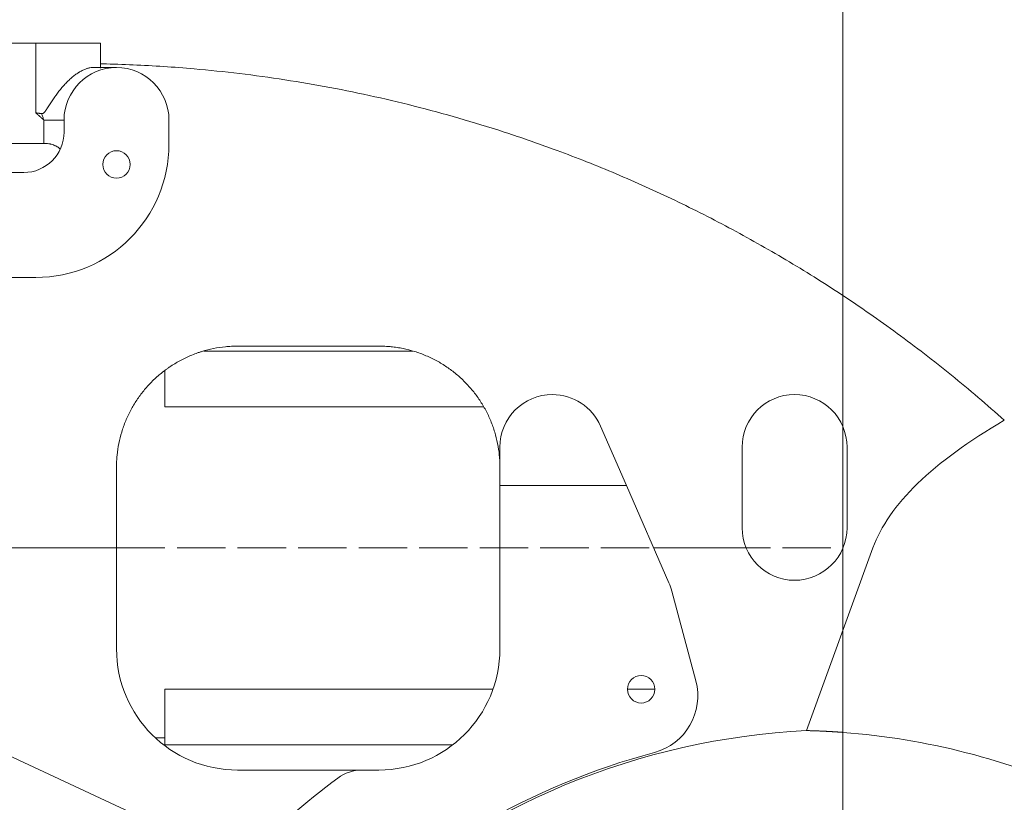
# Model space of a CAD drawing. Header units: millimetres. Extents: x 5437 to 18441, y -4466 to 3128.
# Tile 321 of 497: x 7877 to 8121, y 1558 to 1752. Entities that reach past the tile are written whole.
import ezdxf

# ---------------------------------------------------------------- set-up
doc = ezdxf.new("R2010")
doc.units = ezdxf.units.MM
doc.linetypes.add('ACAD_ISO02W100', pattern=[15, 12, -3])
doc.layers.add('1', color=7, linetype='Continuous', true_color=0xffffff)
doc.styles.add('TXT08', font='txt.shx', dxfattribs={"width": 0.8, "bigfont": 'gbcbig.shx'})
doc.dimstyles.new('YanXiu', dxfattribs={"dimtxt": 40, "dimasz": 30, "dimexe": 0.66, "dimexo": 0.66, "dimgap": 0.66, "dimtad": 0, "dimdec": 1, "dimdsep": 46, "dimtxsty": 'TXT08', "dimcen": 0, "dimclrd": 256, "dimclre": 165, "dimclrt": 90, "dimazin": 2, "dimtfac": 1, "dimtdec": 1, "dimtofl": 0, "dimtmove": 0, "dimatfit": 3, "dimfxl": 1, "dimlwd": 5, "dimlwe": 13, "dimarcsym": 0})

# ---------------------------------------------------------------- blocks, each defined once
blk = doc.blocks.new('*D39')
at = {"lineweight": 5, "transparency": 16777216}
for start, end in [(182.40821, 212.16324), (217.83676, 247.59179)]:
    blk.add_arc((7923.57, 1620.92), 713.81, start, end, dxfattribs=at)
at = {"lineweight": 20, "transparency": 16777216}
for points in [[(7205.4, 1590.82), (7215.39, 1591.03), (7209.76, 1620.92)], [(7653.27, 965.68), (7649.66, 956.35), (7679.44, 950.16)]]:
    blk.add_solid(points, dxfattribs=at)
at = {"layer": 'Defpoints', "color": 0, "lineweight": 20, "transparency": 16777216}
for p in [(7031.12, 1620.92), (8081.12, 1620.92), (7869.69, 1472.88), (7268.14, 1338.2), (7510.57, 486.2)]:
    blk.add_point(p, dxfattribs=at)
at = {"color": 90, "lineweight": 20, "transparency": 16777216, "insert": (7338.86, 1211.5), "char_height": 40, "attachment_point": 5, "rotation": 305, "style": 'TXT08'}
blk.add_mtext('70°', dxfattribs=at)
blk = doc.blocks.new('*D40')
at = {"lineweight": 5, "transparency": 16777216}
for start, end in [(104.3022, 139.9285), (150.0715, 185.6978)]:
    blk.add_arc((9169.33, 707.8), 399.63, start, end, dxfattribs=at)
at = {"lineweight": 20, "transparency": 16777216}
for points in [[(9069.56, 1099.93), (9071.66, 1090.16), (9099.94, 1101.36)], [(8776.63, 668.81), (8766.73, 667.45), (8775.78, 638.41)]]:
    blk.add_solid(points, dxfattribs=at)
at = {"layer": 'Defpoints', "color": 0, "lineweight": 20, "transparency": 16777216}
for p in [(8987, 1741.85), (8912.46, 1013.94), (9169.33, 707.8), (8947.75, 668.73), (8081.12, 515.92)]:
    blk.add_point(p, dxfattribs=at)
at = {"color": 90, "lineweight": 20, "transparency": 16777216, "insert": (8841.98, 937.02), "char_height": 40, "attachment_point": 5, "rotation": 55, "style": 'TXT08'}
blk.add_mtext('90°', dxfattribs=at)
blk = doc.blocks.new('*D45')
at = {"color": 165, "lineweight": 13, "transparency": 16777216}
for p, q in [((8078.88, 2459.34), (10490.55, 2459.34)), ((8614.28, -4.08), (10490.55, -4.08))]:
    blk.add_line(p, q, dxfattribs=at)
at = {"lineweight": 5, "transparency": 16777216}
for p, q in [((10489.89, 2429.34), (10489.89, 1308.29)), ((10489.89, 25.92), (10489.89, 1146.97))]:
    blk.add_line(p, q, dxfattribs=at)
at = {"lineweight": 20, "transparency": 16777216}
for points in [[(10484.89, 2429.34), (10494.89, 2429.34), (10489.89, 2459.34)], [(10484.89, 25.92), (10494.89, 25.92), (10489.89, -4.08)]]:
    blk.add_solid(points, dxfattribs=at)
at = {"layer": 'Defpoints', "color": 0, "lineweight": 20, "transparency": 16777216}
for p in [(8078.22, 2459.34), (10489.89, 2459.34), (8613.62, -4.08)]:
    blk.add_point(p, dxfattribs=at)
at = {"color": 90, "lineweight": 20, "transparency": 16777216, "insert": (10489.89, 1227.63), "char_height": 40, "attachment_point": 5, "rotation": 90, "style": 'TXT08'}
blk.add_mtext('2463.4', dxfattribs=at)
blk = doc.blocks.new('*D47')
at = {"color": 165, "lineweight": 13, "transparency": 16777216}
for p, q in [((7031.12, 1621.58), (7031.12, 1904.91)), ((8081.12, 1396.58), (8081.12, 1904.91))]:
    blk.add_line(p, q, dxfattribs=at)
at = {"lineweight": 5, "transparency": 16777216}
for p, q in [((7061.12, 1904.25), (7507.46, 1904.25)), ((8051.12, 1904.25), (7604.78, 1904.25))]:
    blk.add_line(p, q, dxfattribs=at)
at = {"lineweight": 20, "transparency": 16777216}
for points in [[(7061.12, 1909.25), (7061.12, 1899.25), (7031.12, 1904.25)], [(8051.12, 1909.25), (8051.12, 1899.25), (8081.12, 1904.25)]]:
    blk.add_solid(points, dxfattribs=at)
at = {"layer": 'Defpoints', "color": 0, "lineweight": 20, "transparency": 16777216}
for p in [(8081.12, 1904.25), (7031.12, 1620.92), (8081.12, 1395.92)]:
    blk.add_point(p, dxfattribs=at)
at = {"color": 90, "lineweight": 20, "transparency": 16777216, "insert": (7556.12, 1904.25), "char_height": 40, "attachment_point": 5, "style": 'TXT08'}
blk.add_mtext('1050', dxfattribs=at)
blk = doc.blocks.new('*D51')
at = {"color": 165, "lineweight": 13, "transparency": 16777216}
for p, q in [((7030.46, 1620.92), (6590.35, 1620.92)), ((8077.89, 1395.92), (6590.35, 1395.92))]:
    blk.add_line(p, q, dxfattribs=at)
at = {"lineweight": 5, "transparency": 16777216}
for p, q in [((6591.01, 1590.92), (6591.01, 1551.75)), ((6591.01, 1425.92), (6591.01, 1465.1))]:
    blk.add_line(p, q, dxfattribs=at)
at = {"lineweight": 20, "transparency": 16777216}
for points in [[(6586.01, 1590.92), (6596.01, 1590.92), (6591.01, 1620.92)], [(6586.01, 1425.92), (6596.01, 1425.92), (6591.01, 1395.92)]]:
    blk.add_solid(points, dxfattribs=at)
at = {"layer": 'Defpoints', "color": 0, "lineweight": 20, "transparency": 16777216}
for p in [(6591.01, 1620.92), (7031.12, 1620.92), (8078.55, 1395.92)]:
    blk.add_point(p, dxfattribs=at)
at = {"color": 90, "lineweight": 20, "transparency": 16777216, "insert": (6591.01, 1508.42), "char_height": 40, "attachment_point": 5, "rotation": 90, "style": 'TXT08'}
blk.add_mtext('225', dxfattribs=at)

msp = doc.modelspace()

# ---------------------------------------------------------------- linework, layer by layer
at = {"color": 3, "linetype": 'ACAD_ISO02W100', "lineweight": 13}
for p in [(7031.11836, 1620.92321), (8081.11836, 1395.92321)]:
    msp.add_line(p, (8081.11836, 1620.92321), dxfattribs=at)
at = {"color": 7, "lineweight": 20}
for centre, radius, start, end in [((8078.21928, 516.97839), 1942.36096, 17.50812349, 223.34882114), ((8947.74919, 668.7336), 1073.83658, 61.68974109, 157.90524292)]:
    msp.add_arc(centre, radius, start, end, dxfattribs=at)
at = {"layer": '1', "color": 0, "lineweight": 20}
for p, q in [((7836.11836, 1745.92321), (7881.11836, 1745.92321)), ((7881.11836, 1745.92321), (7897.11836, 1745.92321)), ((7881.11836, 1745.92321), (7881.11836, 1728.69222)), ((7897.11836, 1739.77078), (7897.11836, 1745.92321)), ((7888.11836, 1726.92321), (7883.11836, 1726.92321)), ((7883.11836, 1721.14297), (7883.11836, 1726.92321)), ((7888.11836, 1726.92321), (7888.11836, 1723.92321)), ((7914.11836, 1720.92321), (7914.11836, 1726.92321)), ((7883.11836, 1721.14297), (7844.51262, 1721.14297)), ((7878.11836, 1713.92321), (7854.11836, 1713.92321)), ((7831.11836, 1687.92321), (7881.11836, 1687.92321)), ((7974.51293, 1669.65718), (7922.71986, 1669.65718)), ((7966.11836, 1670.92321), (7931.11836, 1670.92321)), ((7913.11836, 1664.88252), (7913.11836, 1655.92321)), ((7913.11836, 1655.92321), (7991.96536, 1655.92321)), ((8021.03236, 1651.12481), (8027.45102, 1636.42321)), ((7996.11836, 1645.92321), (7996.11836, 1636.42321)), ((8056.11836, 1625.92321), (8056.11836, 1645.92321)), ((8082.11836, 1645.92321), (8082.11836, 1625.92321)), ((7901.11836, 1620.92321), (7901.11836, 1640.92321)), ((7996.11836, 1636.42321), (7996.11836, 1595.92321)), ((7996.11836, 1636.42321), (8027.45102, 1636.42321)), ((8037.9845, 1612.29683), (8027.45102, 1636.42321)), ((7845.11836, 1620.92321), (7901.11836, 1620.92321)), ((7901.11836, 1620.92321), (7901.11836, 1595.92321)), ((8034.21826, 1620.92321), (8057.11836, 1620.92321)), ((8088.51922, 1620.92321), (8072.05751, 1575.69501)), ((8044.65458, 1588.03162), (8038.70174, 1610.24791)), ((7816.11836, 1596.73119), (7931.83443, 1542.7719)), ((7913.11836, 1585.92321), (7913.11836, 1573.92321)), ((7913.11836, 1585.92321), (7994.40043, 1585.92321)), ((8027.71661, 1585.92321), (8034.51768, 1585.92321)), ((7910.72211, 1573.92321), (7913.11836, 1573.92321)), ((7913.11836, 1572.1888), (7913.11836, 1573.92321)), ((7984.46824, 1572.18924), (7913.11836, 1572.18924)), ((7961.95356, 1565.92321), (7931.11836, 1565.92321)), ((7966.11836, 1565.92321), (7961.95356, 1565.92321))]:
    msp.add_line(p, q, dxfattribs=at)
for centre, radius, start, end in [((7901.11836, 1726.92321), 13, 90, 180), ((7901.11836, 1726.92321), 13, 0, 90), ((7878.11836, 1723.92321), 10, 270, 0), ((7881.11836, 1720.92321), 33, 270, 0), ((7901.11836, 1715.92321), 3.4, 0, 180), ((7901.11836, 1715.92321), 3.4, 180, 0), ((8009.11836, 1645.92321), 13, 90, 180), ((8009.11836, 1645.92321), 13, 23.5858857, 90), ((8069.11836, 1645.92321), 13, 90, 180), ((8069.11836, 1645.92321), 13, 0, 90), ((8069.11836, 1625.92321), 13, 180, 270), ((8069.11836, 1625.92321), 13, 270, 0), ((8024.69581, 1606.49504), 14.5, 15, 23.5858857), ((7931.11836, 1595.92321), 30, 180, 270), ((7966.11836, 1595.92321), 30, 270, 0), ((8031.11836, 1585.92321), 3.4, 0, 180), ((8031.11836, 1585.92321), 3.4, 180, 0), ((8030.64865, 1584.27874), 14.5, 285, 15), ((8081.11836, 1395.92321), 180, 92.8853805, 132.1146195), ((8081.11836, 1395.92321), 180.5, 105, 135), ((8081.11836, 1395.92321), 209.5, 126.6780042, 135), ((7961.95356, 1555.92321), 10, 90, 126.6780042)]:
    msp.add_arc(centre, radius, start, end, dxfattribs=at)
for centre, major_axis, ratio, start_param, end_param in [((8684.45878, 1620.92321), (597.53513, 9.13771), 0.200241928, 2.798718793, 3.065371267), ((8068.248, 1400.60764), (-165.01818, 60.0617), 0.996953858, 4.634316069, 4.987093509)]:
    msp.add_ellipse(centre, major_axis=major_axis, ratio=ratio, start_param=start_param, end_param=end_param, dxfattribs=at)
for points, degree, knots in [([(7888.71716, 1736.20801), (7888.99649, 1736.49504), (7889.27854, 1736.76832), (7889.847, 1737.28609), (7890.13341, 1737.53059), (7890.70928, 1737.98937), (7890.99872, 1738.20366), (7891.43397, 1738.50106), (7891.57922, 1738.59618), (7891.76087, 1738.70988), (7891.79724, 1738.73237), (7891.86976, 1738.77671), (7891.97825, 1738.84226), (7892.08589, 1738.90494), (7892.44271, 1739.10754), (7892.72184, 1739.24942), (7893.26542, 1739.49346), (7893.52988, 1739.59564), (7893.84987, 1739.69834), (7893.91334, 1739.71763), (7894.00772, 1739.74467), (7894.03907, 1739.75337), (7894.10133, 1739.7701), (7894.25596, 1739.81026), (7894.40539, 1739.84213), (7894.75396, 1739.90314), (7894.97292, 1739.92321), (7895.17801, 1739.92321)], 3, [0, 0, 0, 0, 0.125, 0.125, 0.25, 0.25, 0.375, 0.375, 0.4375, 0.4375, 0.453125, 0.453125, 0.46875, 0.5, 0.5, 0.625, 0.625, 0.75, 0.75, 0.78125, 0.78125, 0.796875, 0.796875, 0.8125, 0.875, 0.875, 1, 1, 1, 1]), ([(7895.17801, 1739.92321), (7896.4124, 1739.92321), (7897.51816, 1739.92321), (7898.47336, 1739.92321), (7899.89899, 1739.92321), (7900.73874, 1739.92321), (7900.99151, 1739.92321), (7901.11806, 1739.92321), (7901.11836, 1739.92321)], 5, [0, 0, 0, 0, 0, 0, 0.552234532, 0.552234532, 0.552234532, 1, 1, 1, 1, 1, 1]), ([(7920.36423, 1739.59869), (7915.32576, 1740.04082), (7910.2872, 1740.37172), (7902.7266, 1740.70261), (7900.20593, 1740.78532), (7897.49596, 1740.8446), (7897.30733, 1740.84857), (7897.11869, 1740.85238)], 3, [0, 0, 0, 0, 0.650446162, 0.650446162, 0.975669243, 0.975669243, 1, 1, 1, 1]), ([(8009.34569, 1719.73214), (8005.67447, 1721.07973), (8002.00074, 1722.35766), (7994.64659, 1724.77899), (7990.96618, 1725.92239), (7983.59714, 1728.07851), (7979.90851, 1729.09124), (7972.5216, 1730.98905), (7968.82332, 1731.87413), (7961.4157, 1733.51896), (7957.70636, 1734.27871), (7950.27526, 1735.6745), (7946.55349, 1736.31054), (7939.09614, 1737.45994), (7935.36056, 1737.97329), (7927.87418, 1738.87773), (7924.12338, 1739.26882), (7920.36423, 1739.59869)], 3, [0, 0, 0, 0, 0.125, 0.125, 0.25, 0.25, 0.375, 0.375, 0.5, 0.5, 0.625, 0.625, 0.75, 0.75, 0.875, 0.875, 1, 1, 1, 1]), ([(7883.13558, 1728.74086), (7883.17282, 1728.77527), (7883.20836, 1728.81086), (7883.27721, 1728.8836), (7883.31051, 1728.92076), (7883.40805, 1729.03387), (7883.46999, 1729.11142), (7883.59053, 1729.26881), (7883.64908, 1729.34867), (7883.76414, 1729.50978), (7883.82064, 1729.59103), (7883.98819, 1729.83602), (7884.09738, 1730.00097), (7884.31394, 1730.33182), (7884.42126, 1730.49776), (7884.63558, 1730.82953), (7884.74256, 1730.99536), (7884.95711, 1731.32624), (7885.06467, 1731.49129), (7885.38914, 1731.98457), (7885.60789, 1732.31088), (7885.88646, 1732.71396), (7885.94242, 1732.79434), (7886.0549, 1732.95458), (7886.1114, 1733.03444), (7886.28157, 1733.27289), (7886.39597, 1733.43049), (7886.74231, 1733.89873), (7886.97741, 1734.20484), (7887.45719, 1734.8031), (7887.70187, 1735.09526), (7888.2016, 1735.66385), (7888.45665, 1735.94031), (7888.71716, 1736.20801)], 3, [0, 0, 0, 0, 0.015625, 0.015625, 0.03125, 0.03125, 0.0625, 0.0625, 0.09375, 0.09375, 0.125, 0.125, 0.1875, 0.1875, 0.25, 0.25, 0.3125, 0.3125, 0.375, 0.375, 0.5, 0.5, 0.53125, 0.53125, 0.5625, 0.5625, 0.625, 0.625, 0.75, 0.75, 0.875, 0.875, 1, 1, 1, 1]), ([(7881.11836, 1728.69222), (7881.13979, 1728.68952), (7881.18261, 1728.68412), (7881.24677, 1728.67596), (7881.31083, 1728.66778), (7881.37478, 1728.65956), (7881.43862, 1728.65131), (7881.50235, 1728.64303), (7881.56597, 1728.63471), (7881.62948, 1728.62635), (7881.69287, 1728.61797), (7881.75615, 1728.60955), (7881.81931, 1728.60109), (7881.88236, 1728.59261), (7881.94529, 1728.58408), (7882.0081, 1728.57553), (7882.07079, 1728.56694), (7882.13336, 1728.55832), (7882.19581, 1728.54966), (7882.25814, 1728.54097), (7882.32035, 1728.53225), (7882.38243, 1728.52349), (7882.44439, 1728.5147), (7882.50623, 1728.50588), (7882.5474, 1728.49996), (7882.56796, 1728.49701)], 3, [0, 0, 0, 0, 0.044230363, 0.088392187, 0.132485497, 0.176510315, 0.220466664, 0.264354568, 0.30817405, 0.351925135, 0.395607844, 0.439222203, 0.482768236, 0.526245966, 0.569655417, 0.612996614, 0.65626958, 0.699474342, 0.742610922, 0.785679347, 0.82867964, 0.871611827, 0.914475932, 0.957271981, 1, 1, 1, 1]), ([(7882.56796, 1728.49701), (7882.62132, 1728.48932), (7882.67434, 1728.49083), (7882.74022, 1728.50374), (7882.7533, 1728.50686), (7882.779, 1728.51401), (7882.79167, 1728.51804), (7882.82915, 1728.53138), (7882.85348, 1728.54194), (7882.88916, 1728.55978), (7882.90091, 1728.56606), (7882.92418, 1728.57924), (7882.93569, 1728.58613), (7882.96961, 1728.60746), (7882.99153, 1728.62259), (7883.05568, 1728.6701), (7883.09631, 1728.70459), (7883.13558, 1728.74086)], 3, [0, 0, 0, 0, 0.25, 0.25, 0.3125, 0.3125, 0.375, 0.375, 0.5, 0.5, 0.5625, 0.5625, 0.625, 0.625, 0.75, 0.75, 1, 1, 1, 1]), ([(7882.56796, 1728.49698), (7882.66277, 1728.23597), (7882.75529, 1727.974), (7882.93799, 1727.44909), (7883.02818, 1727.18615), (7883.11836, 1726.92321)], 3, [0, 0, 0, 0, 0.5, 0.5, 1, 1, 1, 1]), ([(7883.11836, 1721.14297), (7883.3298, 1721.14297), (7883.53839, 1721.13418), (7883.9502, 1721.09993), (7884.15342, 1721.07446), (7884.4041, 1721.03222), (7884.45406, 1721.02325), (7884.55366, 1721.00425), (7884.60334, 1720.99421), (7884.75072, 1720.96276), (7884.84711, 1720.93995), (7885.13095, 1720.86619), (7885.3131, 1720.80995), (7885.57626, 1720.71543), (7885.6623, 1720.68222), (7885.78887, 1720.62988), (7885.83069, 1720.61198), (7885.91328, 1720.57545), (7885.95395, 1720.55685), (7886.15435, 1720.46222), (7886.30513, 1720.38132), (7886.58917, 1720.20976), (7886.72241, 1720.1191), (7886.87845, 1719.99983), (7886.90916, 1719.97566), (7886.9694, 1719.92681), (7887.05797, 1719.85282), (7887.14124, 1719.77673), (7887.19447, 1719.72508)], 3, [0, 0, 0, 0, 0.125, 0.125, 0.25, 0.25, 0.28125, 0.28125, 0.3125, 0.3125, 0.375, 0.375, 0.5, 0.5, 0.5625, 0.5625, 0.59375, 0.59375, 0.625, 0.625, 0.75, 0.75, 0.875, 0.875, 0.90625, 0.90625, 0.9375, 1, 1, 1, 1]), ([(8038.54033, 1707.47228), (8036.12857, 1708.61756), (8033.71178, 1709.73104), (8028.86776, 1711.89583), (8024.0133, 1713.99847), (8016.69917, 1716.96975), (8011.8007, 1718.83098), (8009.34569, 1719.73214)], 3, [0, 0, 0, 0, 0.25, 0.25, 0.5, 0.75, 1, 1, 1, 1]), ([(8094.54906, 1674.07207), (8092.28607, 1675.72934), (8090.01459, 1677.35057), (8085.4544, 1680.52354), (8083.16568, 1682.07528), (8078.57075, 1685.11156), (8076.26453, 1686.5961), (8071.63432, 1689.49989), (8069.31034, 1690.91916), (8064.64436, 1693.6941), (8062.30236, 1695.04977), (8057.60007, 1697.69897), (8055.23978, 1698.99249), (8050.50066, 1701.51859), (8048.12181, 1702.75118), (8043.34528, 1705.15644), (8040.9476, 1706.32912), (8038.54033, 1707.47228)], 3, [0, 0, 0, 0, 0.125, 0.125, 0.25, 0.25, 0.375, 0.375, 0.5, 0.5, 0.625, 0.625, 0.75, 0.75, 0.875, 0.875, 1, 1, 1, 1]), ([(8121.08959, 1652.54365), (8118.93909, 1654.47169), (8116.77331, 1656.36488), (8112.41118, 1660.08376), (8110.21482, 1661.90945), (8105.79149, 1665.49521), (8103.56451, 1667.25528), (8099.07985, 1670.71137), (8096.82216, 1672.4074), (8094.54906, 1674.07207)], 3, [0, 0, 0, 0, 0.25, 0.25, 0.5, 0.5, 0.75, 0.75, 1, 1, 1, 1]), ([(7931.11836, 1670.92321), (7930.61274, 1670.92321), (7929.60643, 1670.89766), (7928.60974, 1670.82229), (7927.12179, 1670.67252), (7926.13924, 1670.52379), (7924.19267, 1670.12973), (7923.22865, 1669.8844), (7922.15464, 1669.55304), (7922.03546, 1669.51545), (7921.79738, 1669.43873), (7921.67843, 1669.39957), (7921.32305, 1669.28012), (7921.08777, 1669.19774), (7920.38678, 1668.94249), (7919.9259, 1668.76153), (7918.56206, 1668.18697), (7917.67783, 1667.76179), (7915.95758, 1666.82896), (7915.12156, 1666.3213), (7914.10646, 1665.63465), (7913.90494, 1665.4947), (7913.60492, 1665.28084), (7913.50525, 1665.20887), (7913.30684, 1665.06373), (7912.81343, 1664.69811), (7912.33297, 1664.31868), (7911.20431, 1663.38176), (7910.48438, 1662.72216), (7909.7966, 1662.02729)], 3, [0, 0, 0, 0, 0.0625, 0.125, 0.125, 0.25, 0.25, 0.375, 0.375, 0.390625, 0.390625, 0.40625, 0.40625, 0.4375, 0.4375, 0.5, 0.5, 0.625, 0.625, 0.75, 0.75, 0.78125, 0.78125, 0.796875, 0.796875, 0.8125, 0.875, 0.875, 1, 1, 1, 1]), ([(7977.79832, 1668.55613), (7976.87909, 1668.94468), (7975.94587, 1669.28521), (7974.05174, 1669.87221), (7973.09081, 1670.11867), (7971.62823, 1670.41709), (7970.6461, 1670.59222), (7969.64953, 1670.71894), (7969.02204, 1670.78262), (7968.89631, 1670.79458), (7968.64438, 1670.81694), (7968.51833, 1670.82732), (7968.14011, 1670.85607), (7967.88779, 1670.87205), (7967.13034, 1670.9104), (7966.62469, 1670.92321), (7966.11836, 1670.92321)], 3, [0, 0, 0, 0, 0.25, 0.25, 0.5, 0.5, 0.625, 0.75, 0.75, 0.78125, 0.78125, 0.8125, 0.8125, 0.875, 0.875, 1, 1, 1, 1]), ([(7987.44597, 1662.02139), (7987.10089, 1662.37022), (7986.39642, 1663.04814), (7985.66373, 1663.68753), (7984.54367, 1664.61816), (7983.76898, 1665.20072), (7982.56454, 1666.0182), (7981.74741, 1666.54437), (7980.47849, 1667.27671), (7979.60301, 1667.72636), (7978.71227, 1668.15624), (7978.25927, 1668.3613), (7977.79832, 1668.55613)], 3, [0, 0, 0, 0, 0.125, 0.25, 0.25, 0.5, 0.5, 0.625, 0.75, 0.875, 0.875, 1, 1, 1, 1]), ([(7909.7966, 1662.02729), (7909.45156, 1661.67869), (7908.78211, 1660.96816), (7908.15267, 1660.2315), (7907.23786, 1659.10713), (7906.66704, 1658.33177), (7905.60197, 1656.72951), (7905.10773, 1655.90261), (7904.42447, 1654.62247), (7903.98837, 1653.75576), (7903.5918, 1652.86179), (7903.40366, 1652.40776)], 3, [0, 0, 0, 0, 0.125, 0.25, 0.25, 0.5, 0.5, 0.75, 0.75, 0.875, 1, 1, 1, 1]), ([(7993.84077, 1652.38918), (7993.65273, 1652.84381), (7993.25632, 1653.73898), (7992.82029, 1654.60684), (7992.13706, 1655.88867), (7991.64275, 1656.71666), (7990.57737, 1658.32103), (7990.00631, 1659.09741), (7989.09101, 1660.22325), (7988.46119, 1660.96088), (7987.79127, 1661.67234), (7987.44597, 1662.02139)], 3, [0, 0, 0, 0, 0.125, 0.25, 0.25, 0.5, 0.5, 0.75, 0.75, 0.875, 1, 1, 1, 1]), ([(7903.40366, 1652.40776), (7903.02592, 1651.4962), (7902.69602, 1650.57327), (7902.12876, 1648.70496), (7901.89139, 1647.75959), (7901.50897, 1645.84617), (7901.3639, 1644.87813), (7901.21743, 1643.40848), (7901.18049, 1642.91566), (7901.13095, 1641.924), (7901.11836, 1641.42516), (7901.11836, 1640.92321)], 3, [0, 0, 0, 0, 0.25, 0.25, 0.5, 0.5, 0.75, 0.75, 0.875, 0.875, 1, 1, 1, 1]), ([(7996.11836, 1640.92321), (7996.11836, 1641.42427), (7996.10582, 1641.92225), (7996.05646, 1642.91219), (7996.01964, 1643.40417), (7995.87367, 1644.87133), (7995.7291, 1645.83778), (7995.34796, 1647.7481), (7995.1114, 1648.69198), (7994.54603, 1650.55741), (7994.21723, 1651.47896), (7993.84077, 1652.38918)], 3, [0, 0, 0, 0, 0.125, 0.125, 0.25, 0.25, 0.5, 0.5, 0.75, 0.75, 1, 1, 1, 1])]:
    msp.add_open_spline(points, degree=degree, knots=knots, dxfattribs=at)
for points in [[(7883.11836, 1726.92321), (7882.72033, 1727.27922), (7882.32228, 1727.63525), (7881.92326, 1727.99016), (7881.52226, 1728.34287), (7881.11836, 1728.69222)], [(8072.05751, 1575.69501), (8073.87173, 1575.65217), (8075.68533, 1575.58595), (8077.4979, 1575.49636), (8079.30904, 1575.38343), (8081.11836, 1575.24719)]]:
    msp.add_open_spline(points, degree=5, dxfattribs=at)

# ---------------------------------------------------------------- dimensions: what is measured, and where the dimension line sits
at = {"color": 7, "lineweight": 20}
dim = msp.add_linear_dim(base=(10489.88872, 2459.33935), p1=(8613.61836, -4.07679), p2=(8078.21928, 2459.33935), angle=90, dimstyle='YanXiu', dxfattribs=at)
dim.commit()
dim.dimension.update_dxf_attribs({"geometry": '*D45', "text_midpoint": (10489.88872, 1227.63128)})
dim = msp.add_linear_dim(base=(8081.11836, 1904.25212), p1=(7031.11836, 1620.92321), p2=(8081.11836, 1395.92321), dimstyle='YanXiu', dxfattribs=at)
dim.commit()
dim.dimension.update_dxf_attribs({"geometry": '*D47', "text_midpoint": (7556.11836, 1904.25212), "dimtype": 160})
for base, line1, line2, picture, middle in [((8912.4558, 1013.93631), ((8947.74919, 668.7336), (8081.11836, 515.92321)), ((8987.00035, 1741.85258), (9169.33093, 707.80444)), '*D40', (8841.97585, 937.02094)), ((7268.14254, 1338.19868), ((7031.11836, 1620.92321), (8081.11836, 1620.92321)), ((7510.56637, 486.20049), (7869.68753, 1472.87774)), '*D39', (7338.85517, 1211.5003))]:
    dim = msp.add_angular_dim_2l(base=base, line1=line1, line2=line2, dimstyle='YanXiu', dxfattribs=at)
    dim.commit()
    dim.dimension.update_dxf_attribs({"geometry": picture, "text_midpoint": middle})
dim = msp.add_linear_dim(base=(6591.01462, 1620.92321), p1=(8078.54575, 1395.92321), p2=(7031.11836, 1620.92321), angle=90, dimstyle='YanXiu', dxfattribs=at)
dim.commit()
dim.dimension.update_dxf_attribs({"geometry": '*D51', "text_midpoint": (6591.01462, 1508.42321), "dimtype": 160})

doc.saveas('drawing.dxf')
